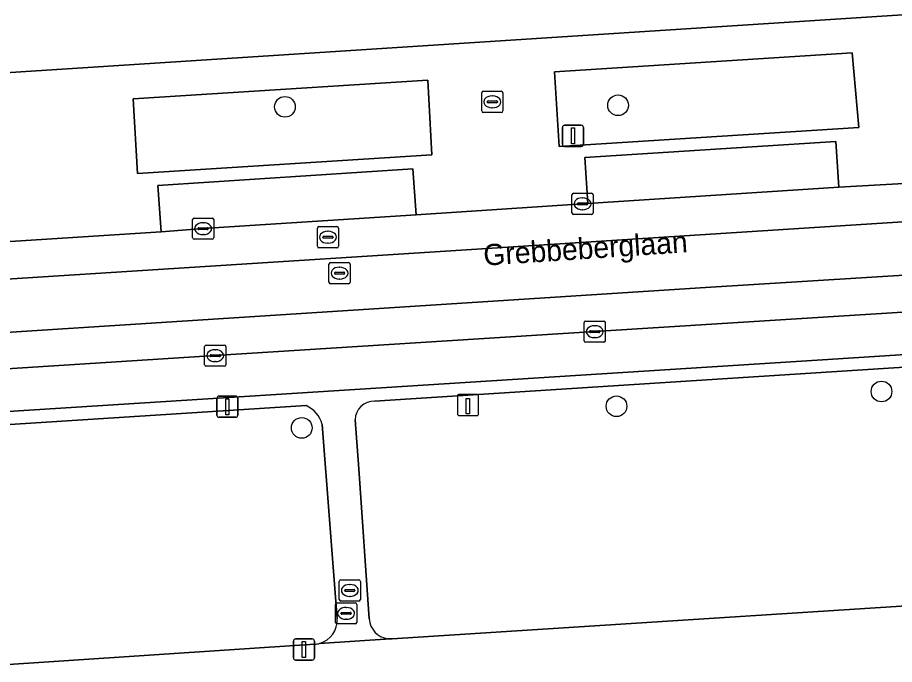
# Model space of a CAD drawing. Extents: x 159680 to 160786, y 387323 to 388340.
# Drawn here: x 160270.7 to 160312.14, y 388009.91 to 388040.47 of the extents above; entities that cross this region are included whole.
import ezdxf

# ---------------------------------------------------------------- set-up
doc = ezdxf.new("R2010")
doc.units = 0
for name, color, linetype in [('IMGEO_Boom', 7, 'Continuous'), ('IMGEO_Erf', 7, 'Continuous'), ('IMGEO_Groenvoorziening', 7, 'Continuous'), ('IMGEO_Kolk', 7, 'Continuous'), ('IMGEO_Laadpaal', 7, 'Continuous'), ('IMGEO_Lichtmast', 7, 'Continuous'), ('IMGEO_Openbare_ruimte_label', 7, 'Continuous'), ('IMGEO_Parkeervlak_open', 7, 'Continuous'), ('IMGEO_Rijbaan_lokaal_gesloten', 7, 'Continuous'), ('IMGEO_Rijbaan_lokaal_open', 7, 'Continuous'), ('IMGEO_Rioolput', 7, 'Continuous'), ('IMGEO_Voetpad_open', 7, 'Continuous')]:
    doc.layers.add(name, color=color, linetype=linetype)

msp = doc.modelspace()

# ---------------------------------------------------------------- linework, layer by layer
at = {"layer": 'IMGEO_Boom'}
for centre in [(160283.337, 388036.249), (160299.077, 388036.32), (160311.523, 388022.8), (160299.003, 388022.104), (160284.133, 388021.082)]:
    msp.add_circle(centre, 0.489, dxfattribs=at)
at = {"layer": 'IMGEO_Erf'}
msp.add_lwpolyline([(160263.044, 388037.396), (160343.46, 388042.602), (160345.786, 388042.758), (160345.247, 388051.01), (160344.051, 388069.366)], dxfattribs=at)
at = {"layer": 'IMGEO_Groenvoorziening'}
for points in [[(160296.08, 388037.894), (160296.291, 388034.373), (160310.447, 388035.265), (160310.136, 388038.794)], [(160276.161, 388036.627), (160276.368, 388033.1), (160290.281, 388033.981), (160290.086, 388037.511)]]:
    msp.add_lwpolyline(points, close=True, dxfattribs=at)
for points in [[(160315.054, 388024.104), (160287.569, 388022.346)], [(160284.336, 388022.135), (160256.577, 388020.367)], [(160285.801, 388012.069), (160285.101, 388021.248)], [(160286.653, 388021.464), (160286.831, 388019.149), (160287.316, 388012.063)], [(160288.191, 388011.122), (160288.314, 388011.112), (160288.4, 388011.114), (160315.643, 388012.865)], [(160257.452, 388009.056), (160284.757, 388010.867)]]:
    msp.add_lwpolyline(points, dxfattribs=at)
for centre, radius, start, end in [((160283.803, 388020.902), 1.343, 14.9171, 66.6356), ((160287.558, 388021.441), 0.905, 89.2894, 178.5439), ((160284.685, 388011.984), 1.12, 284.8701, 4.3523), ((160288.338, 388012.136), 1.024, 184.0653, 261.7718), ((160284.692, 388011.944), 1.079, 273.455, 285.0372)]:
    msp.add_arc(centre, radius, start, end, dxfattribs=at)
at = {"layer": 'IMGEO_Kolk'}
for p, q in [((160292.634, 388036.056), (160292.634, 388036.908)), ((160292.709, 388036.982), (160293.561, 388036.982)), ((160293.635, 388036.908), (160293.635, 388036.056)), ((160292.893, 388036.476), (160292.893, 388036.488)), ((160292.936, 388036.525), (160293.334, 388036.525)), ((160293.122, 388036.762), (160293.147, 388036.762)), ((160293.377, 388036.488), (160293.377, 388036.476)), ((160293.331, 388036.439), (160292.933, 388036.439)), ((160293.145, 388036.202), (160293.12, 388036.202)), ((160293.561, 388035.982), (160292.709, 388035.982)), ((160296.898, 388031.242), (160296.898, 388032.094)), ((160296.973, 388032.168), (160297.825, 388032.168)), ((160297.386, 388031.948), (160297.411, 388031.948)), ((160297.899, 388032.094), (160297.899, 388031.242)), ((160297.157, 388031.662), (160297.157, 388031.674)), ((160297.595, 388031.625), (160297.197, 388031.625)), ((160297.2, 388031.711), (160297.598, 388031.711)), ((160297.641, 388031.674), (160297.641, 388031.662)), ((160297.825, 388031.168), (160296.973, 388031.168)), ((160297.409, 388031.388), (160297.384, 388031.388)), ((160278.972, 388030.068), (160278.972, 388030.92)), ((160279.047, 388030.994), (160279.899, 388030.994)), ((160279.46, 388030.774), (160279.485, 388030.774)), ((160279.973, 388030.92), (160279.973, 388030.068)), ((160279.231, 388030.488), (160279.231, 388030.5)), ((160279.669, 388030.451), (160279.271, 388030.451)), ((160279.274, 388030.537), (160279.672, 388030.537)), ((160279.715, 388030.5), (160279.715, 388030.488)), ((160279.899, 388029.994), (160279.047, 388029.994)), ((160279.483, 388030.214), (160279.458, 388030.214)), ((160297.549, 388026.128), (160298.401, 388026.128)), ((160297.474, 388025.202), (160297.474, 388026.054)), ((160297.962, 388025.908), (160297.987, 388025.908)), ((160298.475, 388026.054), (160298.475, 388025.202)), ((160297.733, 388025.622), (160297.733, 388025.634)), ((160298.171, 388025.585), (160297.773, 388025.585)), ((160297.776, 388025.671), (160298.174, 388025.671)), ((160297.985, 388025.348), (160297.96, 388025.348)), ((160298.217, 388025.634), (160298.217, 388025.622)), ((160279.544, 388024.068), (160279.544, 388024.92)), ((160279.619, 388024.994), (160280.471, 388024.994)), ((160280.545, 388024.92), (160280.545, 388024.068)), ((160298.401, 388025.128), (160297.549, 388025.128)), ((160279.803, 388024.488), (160279.803, 388024.5)), ((160280.241, 388024.451), (160279.843, 388024.451)), ((160279.846, 388024.537), (160280.244, 388024.537)), ((160280.032, 388024.774), (160280.057, 388024.774)), ((160280.287, 388024.5), (160280.287, 388024.488)), ((160280.055, 388024.214), (160280.03, 388024.214)), ((160280.471, 388023.994), (160279.619, 388023.994)), ((160285.902, 388012.978), (160285.902, 388013.83)), ((160285.977, 388013.904), (160286.829, 388013.904)), ((160286.39, 388013.684), (160286.415, 388013.684)), ((160286.903, 388013.83), (160286.903, 388012.978)), ((160286.161, 388013.398), (160286.161, 388013.41)), ((160286.599, 388013.361), (160286.201, 388013.361)), ((160286.204, 388013.447), (160286.602, 388013.447)), ((160286.645, 388013.41), (160286.645, 388013.398)), ((160286.829, 388012.904), (160285.977, 388012.904)), ((160286.413, 388013.124), (160286.388, 388013.124))]:
    msp.add_line(p, q, dxfattribs=at)
for points in [[(160292.634, 388036.056), (160292.634, 388036.908)], [(160292.709, 388036.982), (160293.561, 388036.982)], [(160293.635, 388036.908), (160293.635, 388036.056)], [(160293.561, 388035.982), (160292.709, 388035.982)], [(160296.898, 388031.242), (160296.898, 388032.094)], [(160296.973, 388032.168), (160297.825, 388032.168)], [(160297.899, 388032.094), (160297.899, 388031.242)], [(160297.825, 388031.168), (160296.973, 388031.168)], [(160278.972, 388030.068), (160278.972, 388030.92)], [(160279.047, 388030.994), (160279.899, 388030.994)], [(160279.973, 388030.92), (160279.973, 388030.068)], [(160279.899, 388029.994), (160279.047, 388029.994)], [(160297.549, 388026.128), (160298.401, 388026.128)], [(160297.474, 388025.202), (160297.474, 388026.054)], [(160298.475, 388026.054), (160298.475, 388025.202)], [(160279.544, 388024.068), (160279.544, 388024.92)], [(160279.619, 388024.994), (160280.471, 388024.994)], [(160280.545, 388024.92), (160280.545, 388024.068)], [(160298.401, 388025.128), (160297.549, 388025.128)], [(160280.471, 388023.994), (160279.619, 388023.994)], [(160285.902, 388012.978), (160285.902, 388013.83)], [(160285.977, 388013.904), (160286.829, 388013.904)], [(160286.903, 388013.83), (160286.903, 388012.978)], [(160286.829, 388012.904), (160285.977, 388012.904)]]:
    msp.add_lwpolyline(points, dxfattribs=at)
for centre, radius, start, end in [((160292.711, 388036.906), 0.0765, 91.552, 178.448), ((160292.711, 388036.906), 0.0765, 91.552, 178.448), ((160293.559, 388036.906), 0.0765, 1.552, 88.448), ((160293.559, 388036.906), 0.0765, 1.552, 88.448), ((160292.933, 388036.485), 0.0403, 85.8775, 175.7526), ((160292.93, 388036.475), 0.0366, 178.938, 274.7102), ((160293.334, 388036.482), 0.043, 264.8664, 352.4533), ((160293.338, 388036.487), 0.0386, 1.7309, 96.639), ((160292.711, 388036.058), 0.0765, 181.552, 268.448), ((160292.711, 388036.058), 0.0765, 181.552, 268.448), ((160293.559, 388036.058), 0.0765, 271.552, 358.448), ((160293.559, 388036.058), 0.0765, 271.552, 358.448), ((160296.975, 388032.092), 0.0765, 91.552, 178.448), ((160296.975, 388032.092), 0.0765, 91.552, 178.448), ((160297.823, 388032.092), 0.0765, 1.552, 88.448), ((160297.823, 388032.092), 0.0765, 1.552, 88.448), ((160297.197, 388031.671), 0.0403, 85.8775, 175.7526), ((160297.194, 388031.661), 0.0366, 178.938, 274.7102), ((160297.598, 388031.668), 0.043, 264.8664, 352.4533), ((160297.602, 388031.673), 0.0386, 1.7309, 96.639), ((160296.975, 388031.244), 0.0765, 181.552, 268.448), ((160296.975, 388031.244), 0.0765, 181.552, 268.448), ((160297.823, 388031.244), 0.0765, 271.552, 358.448), ((160297.823, 388031.244), 0.0765, 271.552, 358.448), ((160279.049, 388030.918), 0.0765, 91.552, 178.448), ((160279.049, 388030.918), 0.0765, 91.552, 178.448), ((160279.897, 388030.918), 0.0765, 1.552, 88.448), ((160279.897, 388030.918), 0.0765, 1.552, 88.448), ((160279.271, 388030.497), 0.0403, 85.8775, 175.7526), ((160279.268, 388030.487), 0.0366, 178.938, 274.7102), ((160279.672, 388030.494), 0.043, 264.8664, 352.4533), ((160279.676, 388030.499), 0.0386, 1.7309, 96.639), ((160279.049, 388030.07), 0.0765, 181.552, 268.448), ((160279.049, 388030.07), 0.0765, 181.552, 268.448), ((160279.897, 388030.07), 0.0765, 271.552, 358.448), ((160279.897, 388030.07), 0.0765, 271.552, 358.448), ((160297.551, 388026.052), 0.0765, 91.552, 178.448), ((160297.551, 388026.052), 0.0765, 91.552, 178.448), ((160298.399, 388026.052), 0.0765, 1.552, 88.448), ((160298.399, 388026.052), 0.0765, 1.552, 88.448), ((160297.773, 388025.631), 0.0403, 85.8775, 175.7526), ((160297.77, 388025.621), 0.0366, 178.938, 274.7102), ((160298.174, 388025.628), 0.043, 264.8664, 352.4533), ((160298.178, 388025.633), 0.0386, 1.7309, 96.639), ((160279.621, 388024.918), 0.0765, 91.552, 178.448), ((160279.621, 388024.918), 0.0765, 91.552, 178.448), ((160280.469, 388024.918), 0.0765, 1.552, 88.448), ((160280.469, 388024.918), 0.0765, 1.552, 88.448), ((160297.551, 388025.204), 0.0765, 181.552, 268.448), ((160297.551, 388025.204), 0.0765, 181.552, 268.448), ((160298.399, 388025.204), 0.0765, 271.552, 358.448), ((160298.399, 388025.204), 0.0765, 271.552, 358.448), ((160279.843, 388024.497), 0.0403, 85.8775, 175.7526), ((160279.84, 388024.487), 0.0366, 178.938, 274.7102), ((160280.244, 388024.494), 0.043, 264.8664, 352.4533), ((160280.248, 388024.499), 0.0386, 1.7309, 96.639), ((160279.621, 388024.07), 0.0765, 181.552, 268.448), ((160279.621, 388024.07), 0.0765, 181.552, 268.448), ((160280.469, 388024.07), 0.0765, 271.552, 358.448), ((160280.469, 388024.07), 0.0765, 271.552, 358.448), ((160285.979, 388013.828), 0.0765, 91.552, 178.448), ((160285.979, 388013.828), 0.0765, 91.552, 178.448), ((160286.827, 388013.828), 0.0765, 1.552, 88.448), ((160286.827, 388013.828), 0.0765, 1.552, 88.448), ((160286.201, 388013.407), 0.0403, 85.8775, 175.7526), ((160286.198, 388013.397), 0.0366, 178.938, 274.7102), ((160286.602, 388013.404), 0.043, 264.8664, 352.4533), ((160286.606, 388013.409), 0.0386, 1.7309, 96.639), ((160285.979, 388012.98), 0.0765, 181.552, 268.448), ((160285.979, 388012.98), 0.0765, 181.552, 268.448), ((160286.827, 388012.98), 0.0765, 271.552, 358.448), ((160286.827, 388012.98), 0.0765, 271.552, 358.448)]:
    msp.add_arc(centre, radius, start, end, dxfattribs=at)
for centre, major_axis, ratio, start_param, end_param in [((160293.121, 388036.482), (-0.387, 0.002), 0.722429, 4.712389, 7.853982), ((160293.146, 388036.482), (-0.39, 0.002), 0.717154, 1.570796, 4.712389), ((160297.385, 388031.668), (-0.387, 0.002), 0.722429, 4.712389, 7.853982), ((160297.41, 388031.668), (-0.39, 0.002), 0.717154, 1.570796, 4.712389), ((160279.459, 388030.494), (-0.387, 0.002), 0.722429, 4.712389, 7.853982), ((160279.484, 388030.494), (-0.39, 0.002), 0.717154, 1.570796, 4.712389), ((160297.961, 388025.628), (-0.387, 0.002), 0.722429, 4.712389, 7.853982), ((160297.986, 388025.628), (-0.39, 0.002), 0.717154, 1.570796, 4.712389), ((160280.031, 388024.494), (-0.387, 0.002), 0.722429, 4.712389, 7.853982), ((160280.056, 388024.494), (-0.39, 0.002), 0.717154, 1.570796, 4.712389), ((160286.389, 388013.404), (-0.387, 0.002), 0.722429, 4.712389, 7.853982), ((160286.414, 388013.404), (-0.39, 0.002), 0.717154, 1.570796, 4.712389)]:
    msp.add_ellipse(centre, major_axis=major_axis, ratio=ratio, start_param=start_param, end_param=end_param, dxfattribs=at)
at = {"layer": 'IMGEO_Laadpaal'}
for p, q in [((160291.489, 388022.581), (160291.489, 388021.74)), ((160291.489, 388022.581), (160291.489, 388021.74)), ((160292.405, 388022.665), (160291.564, 388022.665)), ((160292.405, 388022.665), (160291.564, 388022.665)), ((160292.489, 388021.749), (160292.489, 388022.59)), ((160292.489, 388021.749), (160292.489, 388022.59)), ((160291.573, 388021.665), (160292.414, 388021.665)), ((160291.573, 388021.665), (160292.414, 388021.665))]:
    msp.add_line(p, q, dxfattribs=at)
msp.add_lwpolyline([(160291.904, 388022.478), (160292.064, 388022.478), (160292.064, 388021.745), (160291.904, 388021.745), (160291.904, 388022.478)], dxfattribs=at)
for centre, start, end in [((160291.567, 388022.587), 92.4484, 184.2845), ((160291.567, 388022.587), 92.4484, 184.2845), ((160292.411, 388022.587), 2.4484, 94.2845), ((160292.411, 388022.587), 2.4484, 94.2845), ((160291.567, 388021.743), 182.4484, 274.2845), ((160291.567, 388021.743), 182.4484, 274.2845), ((160292.411, 388021.743), 272.4484, 4.2845), ((160292.411, 388021.743), 272.4484, 4.2845)]:
    msp.add_arc(centre, 0.0779, start, end, dxfattribs=at)
at = {"layer": 'IMGEO_Lichtmast'}
for p, q in [((160296.45, 388034.477), (160296.45, 388035.277)), ((160296.45, 388035.277), (160296.45, 388034.477)), ((160296.55, 388035.377), (160297.34, 388035.377)), ((160297.34, 388035.377), (160296.55, 388035.377)), ((160297.44, 388035.277), (160297.44, 388034.477)), ((160297.44, 388034.477), (160297.44, 388035.277)), ((160297.34, 388034.377), (160296.55, 388034.377)), ((160296.55, 388034.377), (160297.34, 388034.377)), ((160280.121, 388021.681), (160280.121, 388022.481)), ((160280.121, 388022.481), (160280.121, 388021.681)), ((160280.221, 388022.581), (160281.011, 388022.581)), ((160281.011, 388022.581), (160280.221, 388022.581)), ((160281.111, 388022.481), (160281.111, 388021.681)), ((160281.111, 388021.681), (160281.111, 388022.481)), ((160281.011, 388021.581), (160280.221, 388021.581)), ((160280.221, 388021.581), (160281.011, 388021.581)), ((160283.739, 388010.213), (160283.739, 388011.013)), ((160283.739, 388011.013), (160283.739, 388010.213)), ((160283.839, 388011.113), (160284.629, 388011.113)), ((160284.629, 388011.113), (160283.839, 388011.113)), ((160284.729, 388011.013), (160284.729, 388010.213)), ((160284.729, 388010.213), (160284.729, 388011.013)), ((160284.629, 388010.113), (160283.839, 388010.113)), ((160283.839, 388010.113), (160284.629, 388010.113))]:
    msp.add_line(p, q, dxfattribs=at)
for points in [[(160296.87, 388035.252), (160297.02, 388035.252), (160297.02, 388034.502), (160296.87, 388034.502), (160296.87, 388035.252)], [(160280.541, 388022.456), (160280.691, 388022.456), (160280.691, 388021.706), (160280.541, 388021.706), (160280.541, 388022.456)], [(160284.159, 388010.988), (160284.309, 388010.988), (160284.309, 388010.238), (160284.159, 388010.238), (160284.159, 388010.988)]]:
    msp.add_lwpolyline(points, dxfattribs=at)
for centre, start, end in [((160296.55, 388035.277), 90, 180), ((160296.55, 388035.277), 90, 180), ((160297.34, 388035.277), 0, 90), ((160297.34, 388035.277), 360, 90), ((160296.55, 388034.477), 180, 270), ((160296.55, 388034.477), 180, 270), ((160297.34, 388034.477), 270, 0), ((160297.34, 388034.477), 270, 0), ((160280.221, 388022.481), 90, 180), ((160280.221, 388022.481), 90, 180), ((160281.011, 388022.481), 0, 90), ((160281.011, 388022.481), 360, 90), ((160280.221, 388021.681), 180, 270), ((160280.221, 388021.681), 180, 270), ((160281.011, 388021.681), 270, 0), ((160281.011, 388021.681), 270, 0), ((160283.839, 388011.013), 90, 180), ((160283.839, 388011.013), 90, 180), ((160284.629, 388011.013), 0, 90), ((160284.629, 388011.013), 360, 90), ((160283.839, 388010.213), 180, 270), ((160283.839, 388010.213), 180, 270), ((160284.629, 388010.213), 270, 0), ((160284.629, 388010.213), 270, 0)]:
    msp.add_arc(centre, 0.1, start, end, dxfattribs=at)
at = {"layer": 'IMGEO_Parkeervlak_open'}
for points in [[(160297.65, 388031.683), (160309.501, 388032.454), (160309.368, 388034.617), (160297.514, 388033.848)], [(160277.493, 388030.35), (160279.473, 388030.494), (160289.544, 388031.148), (160289.378, 388033.321), (160277.336, 388032.529)], [(160339.005, 388028.206), (160338.592, 388028.187), (160297.975, 388025.628), (160280.045, 388024.494), (160259.103, 388023.167), (160255.446, 388022.909), (160255.596, 388020.929), (160308.738, 388024.292), (160339.136, 388026.242)]]:
    msp.add_lwpolyline(points, close=True, dxfattribs=at)
at = {"layer": 'IMGEO_Rijbaan_lokaal_gesloten'}
for points in [[(160338.195, 388034.165), (160336.541, 388034.05), (160330.104, 388033.673), (160318.787, 388033.009), (160317.603, 388032.912), (160309.501, 388032.454), (160297.65, 388031.683), (160297.399, 388031.668), (160289.544, 388031.148), (160279.473, 388030.494), (160277.493, 388030.35), (160269.356, 388029.816), (160263.039, 388029.425), (160258.564, 388029.153), (160245.382, 388028.282), (160245.491, 388026.537), (160290.916, 388029.427), (160338.317, 388032.462)], [(160338.592, 388028.187), (160338.462, 388029.906), (160303.208, 388027.708), (160245.653, 388024.011), (160245.738, 388022.293), (160255.446, 388022.909), (160259.103, 388023.167), (160280.045, 388024.494), (160297.975, 388025.628)]]:
    msp.add_lwpolyline(points, close=True, dxfattribs=at)
at = {"layer": 'IMGEO_Rijbaan_lokaal_open'}
msp.add_lwpolyline([(160342.087, 388034.465), (160339.206, 388034.235), (160338.195, 388034.165), (160338.317, 388032.462), (160290.916, 388029.427), (160245.491, 388026.537), (160245.653, 388024.011), (160303.208, 388027.708), (160338.462, 388029.906), (160338.592, 388028.187), (160339.005, 388028.206), (160339.757, 388028.241), (160342.466, 388028.402)], close=True, dxfattribs=at)
at = {"layer": 'IMGEO_Rioolput'}
for p, q in [((160284.868, 388029.662), (160284.868, 388030.514)), ((160284.943, 388030.588), (160285.795, 388030.588)), ((160285.356, 388030.368), (160285.381, 388030.368)), ((160285.869, 388030.514), (160285.869, 388029.662)), ((160285.127, 388030.082), (160285.127, 388030.094)), ((160285.565, 388030.045), (160285.167, 388030.045)), ((160285.17, 388030.131), (160285.568, 388030.131)), ((160285.611, 388030.094), (160285.611, 388030.082)), ((160285.795, 388029.588), (160284.943, 388029.588)), ((160285.379, 388029.808), (160285.354, 388029.808)), ((160285.418, 388027.966), (160285.418, 388028.818)), ((160285.493, 388028.892), (160286.345, 388028.892)), ((160285.906, 388028.672), (160285.931, 388028.672)), ((160286.419, 388028.818), (160286.419, 388027.966)), ((160285.677, 388028.386), (160285.677, 388028.398)), ((160286.115, 388028.349), (160285.717, 388028.349)), ((160285.72, 388028.435), (160286.118, 388028.435)), ((160286.161, 388028.398), (160286.161, 388028.386)), ((160286.345, 388027.892), (160285.493, 388027.892)), ((160285.929, 388028.112), (160285.904, 388028.112)), ((160285.727, 388011.894), (160285.727, 388012.746)), ((160285.802, 388012.82), (160286.654, 388012.82)), ((160286.215, 388012.6), (160286.24, 388012.6)), ((160286.728, 388012.746), (160286.728, 388011.894)), ((160285.986, 388012.314), (160285.986, 388012.326)), ((160286.424, 388012.277), (160286.026, 388012.277)), ((160286.029, 388012.363), (160286.427, 388012.363)), ((160286.238, 388012.04), (160286.213, 388012.04)), ((160286.47, 388012.326), (160286.47, 388012.314)), ((160286.654, 388011.82), (160285.802, 388011.82))]:
    msp.add_line(p, q, dxfattribs=at)
for points in [[(160284.868, 388029.662), (160284.868, 388030.514)], [(160284.943, 388030.588), (160285.795, 388030.588)], [(160285.869, 388030.514), (160285.869, 388029.662)], [(160285.795, 388029.588), (160284.943, 388029.588)], [(160285.418, 388027.966), (160285.418, 388028.818)], [(160285.493, 388028.892), (160286.345, 388028.892)], [(160286.419, 388028.818), (160286.419, 388027.966)], [(160286.345, 388027.892), (160285.493, 388027.892)], [(160285.727, 388011.894), (160285.727, 388012.746)], [(160285.802, 388012.82), (160286.654, 388012.82)], [(160286.728, 388012.746), (160286.728, 388011.894)], [(160286.654, 388011.82), (160285.802, 388011.82)]]:
    msp.add_lwpolyline(points, dxfattribs=at)
for centre, radius, start, end in [((160284.945, 388030.512), 0.0765, 91.552, 178.448), ((160284.945, 388030.512), 0.0765, 91.552, 178.448), ((160285.793, 388030.512), 0.0765, 1.552, 88.448), ((160285.793, 388030.512), 0.0765, 1.552, 88.448), ((160285.167, 388030.091), 0.0403, 85.8775, 175.7526), ((160285.164, 388030.081), 0.0366, 178.938, 274.7102), ((160285.568, 388030.088), 0.043, 264.8664, 352.4533), ((160285.572, 388030.093), 0.0386, 1.7309, 96.639), ((160284.945, 388029.664), 0.0765, 181.552, 268.448), ((160284.945, 388029.664), 0.0765, 181.552, 268.448), ((160285.793, 388029.664), 0.0765, 271.552, 358.448), ((160285.793, 388029.664), 0.0765, 271.552, 358.448), ((160285.495, 388028.816), 0.0765, 91.552, 178.448), ((160285.495, 388028.816), 0.0765, 91.552, 178.448), ((160286.343, 388028.816), 0.0765, 1.552, 88.448), ((160286.343, 388028.816), 0.0765, 1.552, 88.448), ((160285.717, 388028.395), 0.0403, 85.8775, 175.7526), ((160285.714, 388028.385), 0.0366, 178.938, 274.7102), ((160286.118, 388028.392), 0.043, 264.8664, 352.4533), ((160286.122, 388028.397), 0.0386, 1.7309, 96.639), ((160285.495, 388027.968), 0.0765, 181.552, 268.448), ((160285.495, 388027.968), 0.0765, 181.552, 268.448), ((160286.343, 388027.968), 0.0765, 271.552, 358.448), ((160286.343, 388027.968), 0.0765, 271.552, 358.448), ((160285.804, 388012.744), 0.0765, 91.552, 178.448), ((160285.804, 388012.744), 0.0765, 91.552, 178.448), ((160286.652, 388012.744), 0.0765, 1.552, 88.448), ((160286.652, 388012.744), 0.0765, 1.552, 88.448), ((160286.026, 388012.323), 0.0403, 85.8775, 175.7526), ((160286.023, 388012.313), 0.0366, 178.938, 274.7102), ((160286.427, 388012.32), 0.043, 264.8664, 352.4533), ((160286.431, 388012.325), 0.0386, 1.7309, 96.639), ((160285.804, 388011.896), 0.0765, 181.552, 268.448), ((160285.804, 388011.896), 0.0765, 181.552, 268.448), ((160286.652, 388011.896), 0.0765, 271.552, 358.448), ((160286.652, 388011.896), 0.0765, 271.552, 358.448)]:
    msp.add_arc(centre, radius, start, end, dxfattribs=at)
for centre, major_axis, ratio, start_param, end_param in [((160285.355, 388030.088), (-0.387, 0.002), 0.722429, 4.712389, 7.853982), ((160285.38, 388030.088), (-0.39, 0.002), 0.717154, 1.570796, 4.712389), ((160285.905, 388028.392), (-0.387, 0.002), 0.722429, 4.712389, 7.853982), ((160285.93, 388028.392), (-0.39, 0.002), 0.717154, 1.570796, 4.712389), ((160286.214, 388012.32), (-0.387, 0.002), 0.722429, 4.712389, 7.853982), ((160286.239, 388012.32), (-0.39, 0.002), 0.717154, 1.570796, 4.712389)]:
    msp.add_ellipse(centre, major_axis=major_axis, ratio=ratio, start_param=start_param, end_param=end_param, dxfattribs=at)
at = {"layer": 'IMGEO_Voetpad_open'}
for points in [[(160348.847, 388040.655), (160348.743, 388041.699), (160348.668, 388042.906), (160345.786, 388042.758), (160343.46, 388042.602), (160263.044, 388037.396), (160261.609, 388037.303), (160241.021, 388036.065)], [(160244.395, 388028.183), (160245.382, 388028.282), (160258.564, 388029.153), (160263.039, 388029.425), (160262.888, 388031.623), (160269.216, 388032.025), (160269.356, 388029.816), (160277.493, 388030.35), (160277.336, 388032.529), (160289.378, 388033.321), (160289.544, 388031.148), (160297.399, 388031.668), (160297.65, 388031.683), (160297.514, 388033.848), (160309.368, 388034.617), (160309.501, 388032.454), (160317.603, 388032.912), (160317.454, 388035.086), (160329.942, 388035.9), (160330.104, 388033.673), (160336.541, 388034.05), (160336.098, 388040.433)], [(160343.496, 388028.444), (160342.495, 388028.403), (160342.466, 388028.402), (160339.757, 388028.241), (160339.005, 388028.206), (160339.136, 388026.242), (160308.738, 388024.292), (160255.596, 388020.929), (160255.446, 388022.909), (160245.738, 388022.293), (160235.933, 388021.671), (160228.198, 388021.177)], [(160287.569, 388022.346), (160315.054, 388024.104)], [(160226.516, 388018.457), (160253.145, 388020.22), (160256.577, 388020.367), (160284.336, 388022.135)], [(160285.101, 388021.248), (160285.801, 388012.069)], [(160286.831, 388019.149), (160286.653, 388021.464)], [(160287.316, 388012.063), (160286.831, 388019.149)], [(160315.643, 388012.865), (160288.4, 388011.114), (160288.314, 388011.112), (160284.972, 388010.902)], [(160284.757, 388010.867), (160257.452, 388009.056)], [(160284.972, 388010.902), (160288.314, 388011.112), (160288.191, 388011.122)]]:
    msp.add_lwpolyline(points, dxfattribs=at)
for points in [[(160296.08, 388037.894), (160310.136, 388038.794), (160310.447, 388035.265), (160296.291, 388034.373)], [(160276.161, 388036.627), (160290.086, 388037.511), (160290.281, 388033.981), (160276.368, 388033.1)]]:
    msp.add_lwpolyline(points, close=True, dxfattribs=at)
for centre, radius, start, end in [((160283.803, 388020.902), 1.343, 14.9171, 66.6356), ((160287.558, 388021.441), 0.905, 89.2894, 178.5439), ((160284.685, 388011.984), 1.12, 284.8701, 4.3523), ((160288.338, 388012.136), 1.024, 184.0653, 261.7718), ((160284.692, 388011.944), 1.079, 273.455, 285.0372)]:
    msp.add_arc(centre, radius, start, end, dxfattribs=at)

# ---------------------------------------------------------------- texts
at = {"layer": 'IMGEO_Openbare_ruimte_label'}
msp.add_text('Grebbeberglaan', height=1, rotation=3.7836, dxfattribs=at).set_placement((160292.746, 388028.743))

doc.saveas('drawing.dxf')
